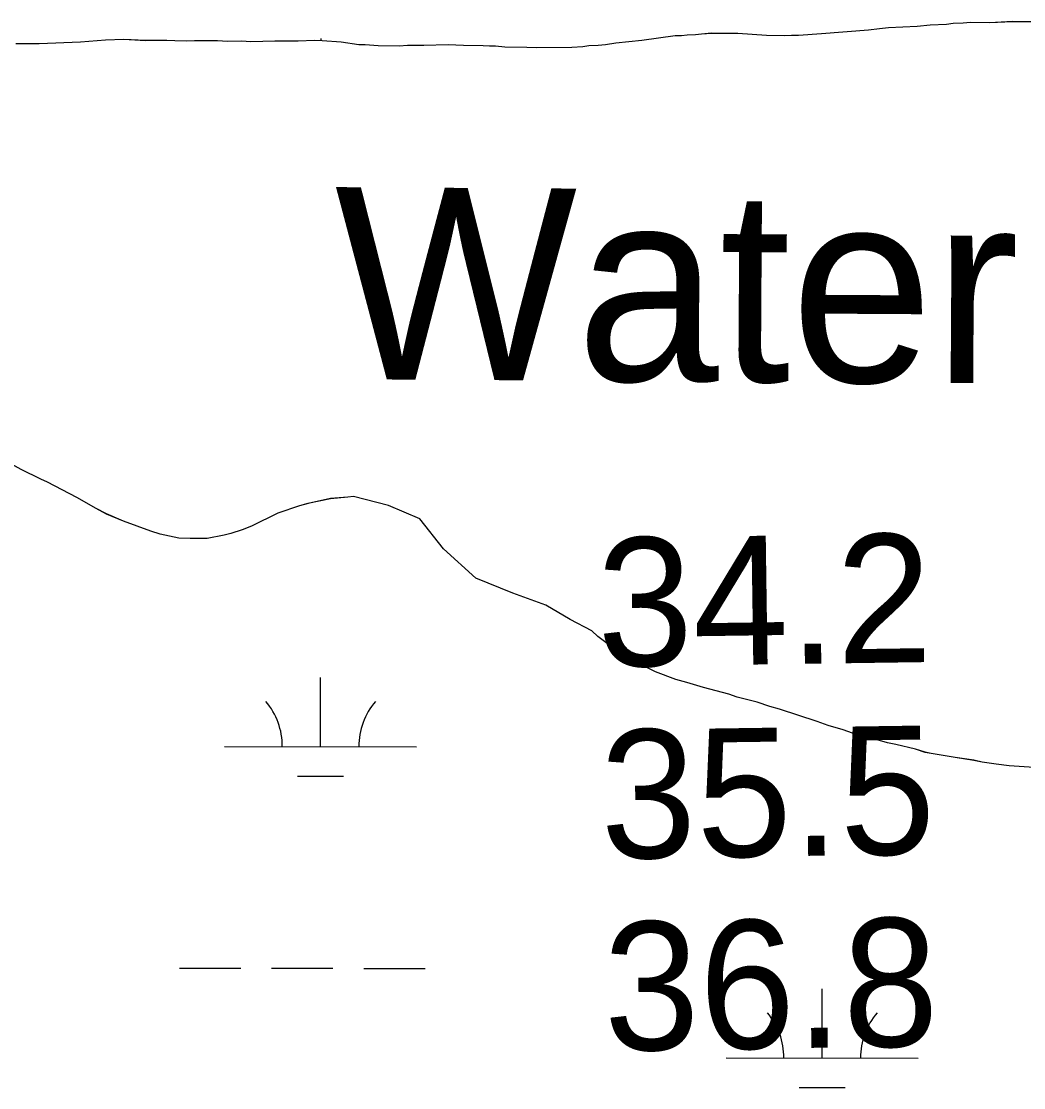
# Model space of a CAD drawing. Extents: x 3148686 to 3186545, y 916144 to 941516.
# Drawn here: x 3166358 to 3166880, y 933699 to 934255 of the extents above; entities that cross this region are included whole.
import ezdxf

# ---------------------------------------------------------------- set-up
doc = ezdxf.new("R2010")
doc.units = 0
for name, color, linetype in [('V-RIVR-IDEN', 7, 'Continuous'), ('V-RIVR-RANG', 7, 'Continuous'), ('V-SITE-VEGE', 7, 'Continuous'), ('V-TOPO-SHOR', 7, 'Continuous'), ('V-WETL-SWMP', 7, 'Continuous')]:
    doc.layers.add(name, color=color, linetype=linetype)

msp = doc.modelspace()

# ---------------------------------------------------------------- linework, layer by layer
at = {"layer": 'V-SITE-VEGE'}
for p, q in [((3166809.34, 934251.3), (3166824.34, 934252.03)), ((3166824.34, 934252.03), (3166831.08, 934252.83)), ((3166831.08, 934252.83), (3166839.56, 934253.18)), ((3166839.56, 934253.18), (3166843.04, 934253.58)), ((3166843.04, 934253.58), (3166848.26, 934253.75)), ((3166848.26, 934253.75), (3166852.17, 934254.15)), ((3166852.17, 934254.15), (3166862.17, 934254.05)), ((3166862.17, 934254.05), (3166873.91, 934254.58)), ((3166873.91, 934254.58), (3166884.33, 934254.48)), ((3166680.86, 934244.73), (3166698.27, 934247.17)), ((3166698.27, 934247.17), (3166701.52, 934247.14)), ((3166701.52, 934247.14), (3166704.57, 934247.55)), ((3166704.57, 934247.55), (3166708.92, 934247.72)), ((3166708.92, 934247.72), (3166711.96, 934248.12)), ((3166711.96, 934248.12), (3166717.18, 934248.51)), ((3166717.18, 934248.51), (3166730.87, 934248.38)), ((3166730.87, 934248.38), (3166745.85, 934247.36)), ((3166745.85, 934247.36), (3166754.98, 934247.27)), ((3166754.98, 934247.27), (3166758.89, 934247.45)), ((3166758.89, 934247.45), (3166762.59, 934247.41)), ((3166762.59, 934247.41), (3166774.54, 934248.17)), ((3166774.54, 934248.17), (3166798.9, 934250.1)), ((3166798.9, 934250.1), (3166804.77, 934250.91)), ((3166804.77, 934250.91), (3166809.34, 934251.3)), ((3166354.87, 934242.96), (3166367.04, 934243.06)), ((3166367.04, 934243.06), (3166388.56, 934243.94)), ((3166388.56, 934243.94), (3166401.61, 934244.9)), ((3166401.61, 934244.9), (3166411.17, 934245.24)), ((3166411.17, 934245.24), (3166422.46, 934244.7)), ((3166422.46, 934244.7), (3166433.54, 934244.81)), ((3166433.54, 934244.81), (3166437.67, 934244.55)), ((3166437.67, 934244.55), (3166443.75, 934244.49)), ((3166443.75, 934244.49), (3166447.88, 934244.66)), ((3166447.88, 934244.66), (3166459.83, 934244.55)), ((3166459.83, 934244.55), (3166465.04, 934244.28)), ((3166465.04, 934244.28), (3166472.44, 934244.42)), ((3166472.44, 934244.42), (3166477.21, 934244.16)), ((3166477.21, 934244.16), (3166489.82, 934244.47)), ((3166489.82, 934244.47), (3166501.99, 934244.35)), ((3166501.99, 934244.35), (3166510.46, 934244.71)), ((3166510.46, 934244.71), (3166514.37, 934244.67)), ((3166514.37, 934244.67), (3166524.23, 934243.92)), ((3166524.23, 934243.92), (3166533.51, 934242.48)), ((3166533.51, 934242.48), (3166536.77, 934242.45)), ((3166536.77, 934242.45), (3166543.5, 934241.95)), ((3166543.5, 934241.95), (3166554.59, 934241.84)), ((3166554.59, 934241.84), (3166558.93, 934242.23)), ((3166558.93, 934242.23), (3166567.41, 934242.15)), ((3166567.41, 934242.15), (3166580.01, 934242.46)), ((3166580.01, 934242.46), (3166588.05, 934242.16)), ((3166588.05, 934242.16), (3166598.26, 934242.06)), ((3166598.26, 934242.06), (3166601.52, 934241.82)), ((3166601.52, 934241.82), (3166604.78, 934241.78)), ((3166604.78, 934241.78), (3166609.55, 934241.3)), ((3166609.55, 934241.3), (3166621.07, 934241.19)), ((3166621.07, 934241.19), (3166625.85, 934240.92)), ((3166625.85, 934240.92), (3166644.54, 934241.18)), ((3166644.54, 934241.18), (3166650.19, 934241.56)), ((3166650.19, 934241.56), (3166653.23, 934241.96)), ((3166653.23, 934241.96), (3166658.23, 934242.13)), ((3166658.23, 934242.13), (3166661.93, 934242.53)), ((3166661.93, 934242.53), (3166667.37, 934243.35)), ((3166667.37, 934243.35), (3166680.86, 934244.73)), ((3166357.7, 934021.3), (3166343.65, 934028.83)), ((3166367.87, 934016.2), (3166357.7, 934021.3)), ((3166371.33, 934014.65), (3166367.87, 934016.2)), ((3166386.68, 934006.68), (3166371.33, 934014.65)), ((3166396.62, 934000.93), (3166386.68, 934006.68)), ((3166502.67, 934002.29), (3166491.33, 933998.49)), ((3166507.02, 934003.55), (3166502.67, 934002.29)), ((3166518.78, 934006.04), (3166507.02, 934003.55)), ((3166527.7, 934006.82), (3166518.78, 934006.04)), ((3166530.75, 934007.23), (3166527.7, 934006.82)), ((3166548.99, 934002.44), (3166530.75, 934007.23)), ((3166565.22, 933995.55), (3166548.99, 934002.44)), ((3166402.02, 933998.05), (3166396.62, 934000.93)), ((3166410.89, 933994.27), (3166402.02, 933998.05)), ((3166491.33, 933998.49), (3166477.58, 933991.67)), ((3166425.18, 933989.14), (3166410.89, 933994.27)), ((3166477.58, 933991.67), (3166472.78, 933989.76)), ((3166577.67, 933980), (3166565.22, 933995.55)), ((3166429.95, 933987.57), (3166425.18, 933989.14)), ((3166439.71, 933985.52), (3166429.95, 933987.57)), ((3166445.57, 933985.24), (3166439.71, 933985.52)), ((3166454.48, 933985.38), (3166445.57, 933985.24)), ((3166463.41, 933987.03), (3166454.48, 933985.38)), ((3166466.89, 933987.86), (3166463.41, 933987.03)), ((3166472.78, 933989.76), (3166466.89, 933987.86)), ((3166594.47, 933964.62), (3166577.67, 933980)), ((3166613.8, 933956.76), (3166594.47, 933964.62)), ((3166630.84, 933950.58), (3166613.8, 933956.76)), ((3166643.58, 933943.07), (3166630.84, 933950.58)), ((3166654.79, 933937.14), (3166643.58, 933943.07)), ((3166658.02, 933934.28), (3166654.79, 933937.14)), ((3166663.63, 933930.1), (3166658.02, 933934.28)), ((3166674.85, 933922.6), (3166663.63, 933930.1)), ((3166679.39, 933920.17), (3166674.85, 933922.6)), ((3166688.04, 933915.95), (3166679.39, 933920.17)), ((3166698.65, 933911.94), (3166688.04, 933915.95)), ((3166704.28, 933910.36), (3166698.65, 933911.94)), ((3166712.95, 933907.67), (3166704.28, 933910.36)), ((3166726.17, 933904.28), (3166712.95, 933907.67)), ((3166730.5, 933902.72), (3166726.17, 933904.28)), ((3166740.91, 933900.01), (3166730.5, 933902.72)), ((3166747.62, 933897.77), (3166740.91, 933900.01)), ((3166752.6, 933896.42), (3166747.62, 933897.77)), ((3166772.31, 933889.93), (3166752.6, 933896.42)), ((3166777.94, 933887.92), (3166772.31, 933889.93)), ((3166785.74, 933885.67), (3166777.94, 933887.92)), ((3166790.73, 933883.88), (3166785.74, 933885.67)), ((3166798.09, 933882.07), (3166790.73, 933883.88)), ((3166808.93, 933878.92), (3166798.09, 933882.07)), ((3166813.27, 933878.01), (3166808.93, 933878.92)), ((3166823.45, 933875.52), (3166813.27, 933878.01)), ((3166828.43, 933873.95), (3166823.45, 933875.52)), ((3166831.69, 933873.27), (3166828.43, 933873.95)), ((3166844.05, 933871.19), (3166831.69, 933873.27)), ((3166853.82, 933869.79), (3166844.05, 933871.19)), ((3166858.16, 933868.88), (3166853.82, 933869.79)), ((3166865.53, 933867.72), (3166858.16, 933868.88)), ((3166872.26, 933867.01), (3166865.53, 933867.72)), ((3166885.29, 933866.01), (3166872.26, 933867.01))]:
    msp.add_line(p, q, dxfattribs=at)
at = {"layer": 'V-TOPO-SHOR'}
for points in [[(3166717.18, 934248.51), (3166730.87, 934248.38), (3166745.85, 934247.36), (3166754.98, 934247.27), (3166758.89, 934247.45), (3166762.59, 934247.41), (3166774.54, 934248.17), (3166798.9, 934250.1), (3166804.77, 934250.91), (3166809.34, 934251.3), (3166824.34, 934252.03), (3166831.08, 934252.83), (3166839.56, 934253.18), (3166843.04, 934253.58), (3166848.26, 934253.75), (3166852.17, 934254.15), (3166862.17, 934254.05), (3166873.91, 934254.58), (3166884.33, 934254.48)], [(3166489.82, 934244.47), (3166501.99, 934244.35), (3166510.46, 934244.71), (3166514.37, 934244.67), (3166524.23, 934243.92), (3166533.51, 934242.48), (3166536.77, 934242.45), (3166543.5, 934241.95), (3166554.58, 934241.84), (3166558.93, 934242.23), (3166567.41, 934242.15), (3166580.01, 934242.46), (3166588.05, 934242.16), (3166598.26, 934242.06), (3166601.52, 934241.82), (3166604.78, 934241.78), (3166609.55, 934241.3), (3166621.07, 934241.19), (3166625.85, 934240.92), (3166644.54, 934241.18), (3166650.19, 934241.56), (3166653.23, 934241.96), (3166658.23, 934242.13), (3166661.93, 934242.53), (3166667.37, 934243.35), (3166680.86, 934244.73), (3166698.27, 934247.17), (3166701.52, 934247.14), (3166704.57, 934247.55), (3166708.92, 934247.72), (3166711.96, 934248.13), (3166717.18, 934248.51)], [(3166354.87, 934242.96), (3166367.04, 934243.06), (3166388.56, 934243.94), (3166401.61, 934244.9), (3166411.17, 934245.24), (3166422.46, 934244.69), (3166433.54, 934244.81), (3166437.67, 934244.55), (3166443.75, 934244.49), (3166447.88, 934244.66), (3166459.83, 934244.55), (3166465.04, 934244.28), (3166472.44, 934244.42), (3166477.21, 934244.16), (3166489.82, 934244.47)], [(3166885.29, 933866.01), (3166872.26, 933867.01), (3166865.53, 933867.72), (3166858.16, 933868.88), (3166853.82, 933869.79), (3166844.05, 933871.19), (3166831.69, 933873.27), (3166828.43, 933873.95), (3166823.45, 933875.52), (3166813.27, 933878.01), (3166808.93, 933878.92), (3166798.09, 933882.07), (3166790.73, 933883.88), (3166785.74, 933885.67), (3166777.94, 933887.92), (3166772.31, 933889.93), (3166752.6, 933896.42), (3166747.62, 933897.77), (3166740.91, 933900.01), (3166730.5, 933902.72), (3166726.17, 933904.28), (3166712.95, 933907.67), (3166704.29, 933910.36), (3166698.65, 933911.94), (3166688.04, 933915.95), (3166679.39, 933920.17), (3166674.85, 933922.6), (3166663.63, 933930.1), (3166658.02, 933934.28), (3166654.79, 933937.14), (3166643.58, 933943.07), (3166630.84, 933950.58), (3166613.8, 933956.76), (3166594.47, 933964.62), (3166577.67, 933980), (3166565.22, 933995.55), (3166548.99, 934002.44), (3166530.75, 934007.23), (3166527.7, 934006.82), (3166518.78, 934006.04), (3166507.02, 934003.55), (3166502.67, 934002.29), (3166491.33, 933998.49), (3166477.58, 933991.67), (3166472.78, 933989.76), (3166466.89, 933987.86), (3166463.41, 933987.03), (3166454.48, 933985.38), (3166445.57, 933985.24), (3166439.71, 933985.52), (3166429.95, 933987.57), (3166425.18, 933989.14), (3166410.89, 933994.27), (3166402.02, 933998.05), (3166396.62, 934000.93), (3166386.68, 934006.68), (3166371.33, 934014.65), (3166367.87, 934016.2), (3166357.7, 934021.3), (3166343.65, 934028.83)]]:
    msp.add_lwpolyline(points, dxfattribs=at)
at = {"layer": 'V-WETL-SWMP'}
for p, q in [((3166809.35, 934251.31), (3166824.35, 934252.03)), ((3166809.35, 934251.31), (3166824.35, 934252.03)), ((3166824.35, 934252.03), (3166831.09, 934252.84)), ((3166824.35, 934252.03), (3166831.09, 934252.84)), ((3166831.09, 934252.84), (3166839.57, 934253.19)), ((3166831.09, 934252.84), (3166839.57, 934253.19)), ((3166839.57, 934253.19), (3166843.05, 934253.59)), ((3166839.57, 934253.19), (3166843.05, 934253.59)), ((3166843.05, 934253.59), (3166848.26, 934253.76)), ((3166843.05, 934253.59), (3166848.26, 934253.76)), ((3166848.26, 934253.76), (3166852.18, 934254.15)), ((3166848.26, 934253.76), (3166852.18, 934254.15)), ((3166852.18, 934254.15), (3166862.17, 934254.05)), ((3166852.18, 934254.15), (3166862.17, 934254.05)), ((3166862.17, 934254.05), (3166873.91, 934254.59)), ((3166862.17, 934254.05), (3166873.91, 934254.59)), ((3166873.91, 934254.59), (3166884.34, 934254.49)), ((3166873.91, 934254.59), (3166884.34, 934254.49)), ((3166680.86, 934244.74), (3166698.27, 934247.18)), ((3166680.86, 934244.74), (3166698.27, 934247.18)), ((3166698.27, 934247.18), (3166701.53, 934247.15)), ((3166698.27, 934247.18), (3166701.53, 934247.15)), ((3166701.53, 934247.15), (3166704.58, 934247.55)), ((3166701.53, 934247.15), (3166704.58, 934247.55)), ((3166704.58, 934247.55), (3166708.92, 934247.73)), ((3166704.58, 934247.55), (3166708.92, 934247.73)), ((3166708.92, 934247.73), (3166711.97, 934248.13)), ((3166708.92, 934247.73), (3166711.97, 934248.13)), ((3166711.97, 934248.13), (3166717.19, 934248.52)), ((3166711.97, 934248.13), (3166717.19, 934248.52)), ((3166717.19, 934248.52), (3166730.88, 934248.38)), ((3166717.19, 934248.52), (3166730.88, 934248.38)), ((3166730.88, 934248.38), (3166745.86, 934247.37)), ((3166730.88, 934248.38), (3166745.86, 934247.37)), ((3166745.86, 934247.37), (3166754.98, 934247.28)), ((3166745.86, 934247.37), (3166754.98, 934247.28)), ((3166754.98, 934247.28), (3166758.9, 934247.46)), ((3166754.98, 934247.28), (3166758.9, 934247.46)), ((3166758.9, 934247.46), (3166762.59, 934247.42)), ((3166758.9, 934247.46), (3166762.59, 934247.42)), ((3166762.59, 934247.42), (3166774.55, 934248.17)), ((3166762.59, 934247.42), (3166774.55, 934248.17)), ((3166774.55, 934248.17), (3166798.9, 934250.11)), ((3166774.55, 934248.17), (3166798.9, 934250.11)), ((3166798.9, 934250.11), (3166804.78, 934250.92)), ((3166798.9, 934250.11), (3166804.78, 934250.92)), ((3166804.78, 934250.92), (3166809.35, 934251.31)), ((3166804.78, 934250.92), (3166809.35, 934251.31)), ((3166354.87, 934242.97), (3166367.04, 934243.07)), ((3166354.87, 934242.97), (3166367.04, 934243.07)), ((3166367.04, 934243.07), (3166388.56, 934243.95)), ((3166367.04, 934243.07), (3166388.56, 934243.95)), ((3166388.56, 934243.95), (3166401.61, 934244.9)), ((3166388.56, 934243.95), (3166401.61, 934244.9)), ((3166401.61, 934244.9), (3166411.17, 934245.25)), ((3166401.61, 934244.9), (3166411.17, 934245.25)), ((3166411.17, 934245.25), (3166422.47, 934244.7)), ((3166411.17, 934245.25), (3166422.47, 934244.7)), ((3166422.47, 934244.7), (3166433.55, 934244.81)), ((3166422.47, 934244.7), (3166433.55, 934244.81)), ((3166433.55, 934244.81), (3166437.68, 934244.55)), ((3166433.55, 934244.81), (3166437.68, 934244.55)), ((3166437.68, 934244.55), (3166443.76, 934244.49)), ((3166437.68, 934244.55), (3166443.76, 934244.49)), ((3166443.76, 934244.49), (3166447.89, 934244.67)), ((3166443.76, 934244.49), (3166447.89, 934244.67)), ((3166447.89, 934244.67), (3166459.84, 934244.55)), ((3166447.89, 934244.67), (3166459.84, 934244.55)), ((3166459.84, 934244.55), (3166465.05, 934244.29)), ((3166459.84, 934244.55), (3166465.05, 934244.29)), ((3166465.05, 934244.29), (3166472.44, 934244.43)), ((3166465.05, 934244.29), (3166472.44, 934244.43)), ((3166472.44, 934244.43), (3166477.22, 934244.17)), ((3166472.44, 934244.43), (3166477.22, 934244.17)), ((3166477.22, 934244.17), (3166489.83, 934244.48)), ((3166477.22, 934244.17), (3166489.83, 934244.48)), ((3166489.83, 934244.48), (3166501.99, 934244.36)), ((3166489.83, 934244.48), (3166501.99, 934244.36)), ((3166501.99, 934244.36), (3166510.47, 934244.71)), ((3166501.99, 934244.36), (3166510.47, 934244.71)), ((3166510.47, 934244.71), (3166514.38, 934244.67)), ((3166510.47, 934244.71), (3166514.38, 934244.67)), ((3166513.96, 934244.68), (3166513.97, 934245.6)), ((3166514.38, 934244.67), (3166524.24, 934243.93)), ((3166514.38, 934244.67), (3166524.24, 934243.93)), ((3166524.24, 934243.93), (3166533.52, 934242.48)), ((3166524.24, 934243.93), (3166533.52, 934242.48)), ((3166533.52, 934242.48), (3166536.78, 934242.45)), ((3166533.52, 934242.48), (3166536.78, 934242.45)), ((3166536.78, 934242.45), (3166543.51, 934241.95)), ((3166536.78, 934242.45), (3166543.51, 934241.95)), ((3166543.51, 934241.95), (3166554.59, 934241.84)), ((3166543.51, 934241.95), (3166554.59, 934241.84)), ((3166554.59, 934241.84), (3166558.94, 934242.24)), ((3166554.59, 934241.84), (3166558.94, 934242.24)), ((3166558.94, 934242.24), (3166567.41, 934242.15)), ((3166558.94, 934242.24), (3166567.41, 934242.15)), ((3166567.41, 934242.15), (3166580.02, 934242.46)), ((3166567.41, 934242.15), (3166580.02, 934242.46)), ((3166580.02, 934242.46), (3166588.06, 934242.17)), ((3166580.02, 934242.46), (3166588.06, 934242.17)), ((3166588.06, 934242.17), (3166598.27, 934242.07)), ((3166588.06, 934242.17), (3166598.27, 934242.07)), ((3166598.27, 934242.07), (3166601.53, 934241.82)), ((3166598.27, 934242.07), (3166601.53, 934241.82)), ((3166601.53, 934241.82), (3166604.78, 934241.79)), ((3166601.53, 934241.82), (3166604.78, 934241.79)), ((3166604.78, 934241.79), (3166609.56, 934241.31)), ((3166604.78, 934241.79), (3166609.56, 934241.31)), ((3166609.56, 934241.31), (3166621.08, 934241.2)), ((3166609.56, 934241.31), (3166621.08, 934241.2)), ((3166621.08, 934241.2), (3166625.85, 934240.93)), ((3166621.08, 934241.2), (3166625.85, 934240.93)), ((3166625.85, 934240.93), (3166644.54, 934241.18)), ((3166625.85, 934240.93), (3166644.54, 934241.18)), ((3166644.54, 934241.18), (3166650.2, 934241.56)), ((3166644.54, 934241.18), (3166650.2, 934241.56)), ((3166650.2, 934241.56), (3166653.24, 934241.97)), ((3166650.2, 934241.56), (3166653.24, 934241.97)), ((3166653.24, 934241.97), (3166658.24, 934242.14)), ((3166653.24, 934241.97), (3166658.24, 934242.14)), ((3166658.24, 934242.14), (3166661.94, 934242.54)), ((3166658.24, 934242.14), (3166661.94, 934242.54)), ((3166661.94, 934242.54), (3166667.38, 934243.35)), ((3166661.94, 934242.54), (3166667.38, 934243.35)), ((3166667.38, 934243.35), (3166680.86, 934244.74)), ((3166667.38, 934243.35), (3166680.86, 934244.74)), ((3166357.71, 934021.31), (3166343.66, 934028.83)), ((3166357.71, 934021.31), (3166343.66, 934028.83)), ((3166367.87, 934016.21), (3166357.71, 934021.31)), ((3166367.87, 934016.21), (3166357.71, 934021.31)), ((3166371.33, 934014.66), (3166367.87, 934016.21)), ((3166371.33, 934014.66), (3166367.87, 934016.21)), ((3166386.68, 934006.69), (3166371.33, 934014.66)), ((3166386.68, 934006.69), (3166371.33, 934014.66)), ((3166396.62, 934000.94), (3166386.68, 934006.69)), ((3166396.62, 934000.94), (3166386.68, 934006.69)), ((3166502.67, 934002.29), (3166491.34, 933998.49)), ((3166502.67, 934002.29), (3166491.34, 933998.49)), ((3166507.03, 934003.55), (3166502.67, 934002.29)), ((3166507.03, 934003.55), (3166502.67, 934002.29)), ((3166518.79, 934006.05), (3166507.03, 934003.55)), ((3166518.79, 934006.05), (3166507.03, 934003.55)), ((3166527.71, 934006.83), (3166518.79, 934006.05)), ((3166527.71, 934006.83), (3166518.79, 934006.05)), ((3166530.75, 934007.23), (3166527.71, 934006.83)), ((3166530.75, 934007.23), (3166527.71, 934006.83)), ((3166549, 934002.45), (3166530.75, 934007.23)), ((3166549, 934002.45), (3166530.75, 934007.23)), ((3166565.23, 933995.55), (3166549, 934002.45)), ((3166565.23, 933995.55), (3166549, 934002.45)), ((3166402.03, 933998.06), (3166396.62, 934000.94)), ((3166402.03, 933998.06), (3166396.62, 934000.94)), ((3166410.9, 933994.28), (3166402.03, 933998.06)), ((3166410.9, 933994.28), (3166402.03, 933998.06)), ((3166491.34, 933998.49), (3166477.58, 933991.67)), ((3166491.34, 933998.49), (3166477.58, 933991.67)), ((3166425.19, 933989.14), (3166410.9, 933994.28)), ((3166425.19, 933989.14), (3166410.9, 933994.28)), ((3166477.58, 933991.67), (3166472.78, 933989.77)), ((3166477.58, 933991.67), (3166472.78, 933989.77)), ((3166577.68, 933980), (3166565.23, 933995.55)), ((3166577.68, 933980), (3166565.23, 933995.55)), ((3166429.96, 933987.58), (3166425.19, 933989.14)), ((3166429.96, 933987.58), (3166425.19, 933989.14)), ((3166439.71, 933985.53), (3166429.96, 933987.58)), ((3166439.71, 933985.53), (3166429.96, 933987.58)), ((3166445.58, 933985.25), (3166439.71, 933985.53)), ((3166445.58, 933985.25), (3166439.71, 933985.53)), ((3166454.49, 933985.38), (3166445.58, 933985.25)), ((3166454.49, 933985.38), (3166445.58, 933985.25)), ((3166463.41, 933987.03), (3166454.49, 933985.38)), ((3166463.41, 933987.03), (3166454.49, 933985.38)), ((3166466.9, 933987.87), (3166463.41, 933987.03)), ((3166466.9, 933987.87), (3166463.41, 933987.03)), ((3166472.78, 933989.77), (3166466.9, 933987.87)), ((3166472.78, 933989.77), (3166466.9, 933987.87)), ((3166594.48, 933964.63), (3166577.68, 933980)), ((3166594.48, 933964.63), (3166577.68, 933980)), ((3166613.8, 933956.77), (3166594.48, 933964.63)), ((3166613.8, 933956.77), (3166594.48, 933964.63)), ((3166630.84, 933950.59), (3166613.8, 933956.77)), ((3166630.84, 933950.59), (3166613.8, 933956.77)), ((3166643.59, 933943.07), (3166630.84, 933950.59)), ((3166643.59, 933943.07), (3166630.84, 933950.59)), ((3166654.79, 933937.14), (3166643.59, 933943.07)), ((3166654.79, 933937.14), (3166643.59, 933943.07)), ((3166658.02, 933934.29), (3166654.79, 933937.14)), ((3166658.02, 933934.29), (3166654.79, 933937.14)), ((3166663.63, 933930.11), (3166658.02, 933934.29)), ((3166663.63, 933930.11), (3166658.02, 933934.29)), ((3166674.86, 933922.61), (3166663.63, 933930.11)), ((3166674.86, 933922.61), (3166663.63, 933930.11)), ((3166679.4, 933920.17), (3166674.86, 933922.61)), ((3166679.4, 933920.17), (3166674.86, 933922.61)), ((3166688.05, 933915.96), (3166679.4, 933920.17)), ((3166688.05, 933915.96), (3166679.4, 933920.17)), ((3166698.66, 933911.95), (3166688.05, 933915.96)), ((3166698.66, 933911.95), (3166688.05, 933915.96)), ((3166513.58, 933876.93), (3166513.62, 933912.93)), ((3166704.29, 933910.37), (3166698.66, 933911.95)), ((3166704.29, 933910.37), (3166698.66, 933911.95)), ((3166712.96, 933907.68), (3166704.29, 933910.37)), ((3166712.96, 933907.68), (3166704.29, 933910.37)), ((3166726.18, 933904.29), (3166712.96, 933907.68)), ((3166726.18, 933904.29), (3166712.96, 933907.68)), ((3166730.51, 933902.73), (3166726.18, 933904.29)), ((3166730.51, 933902.73), (3166726.18, 933904.29)), ((3166740.91, 933900.02), (3166730.51, 933902.73)), ((3166740.91, 933900.02), (3166730.51, 933902.73)), ((3166747.63, 933897.78), (3166740.91, 933900.02)), ((3166747.63, 933897.78), (3166740.91, 933900.02)), ((3166752.61, 933896.43), (3166747.63, 933897.78)), ((3166752.61, 933896.43), (3166747.63, 933897.78)), ((3166772.32, 933889.93), (3166752.61, 933896.43)), ((3166772.32, 933889.93), (3166752.61, 933896.43)), ((3166777.95, 933887.92), (3166772.32, 933889.93)), ((3166777.95, 933887.92), (3166772.32, 933889.93)), ((3166785.75, 933885.67), (3166777.95, 933887.92)), ((3166785.75, 933885.67), (3166777.95, 933887.92)), ((3166790.73, 933883.89), (3166785.75, 933885.67)), ((3166790.73, 933883.89), (3166785.75, 933885.67)), ((3166798.1, 933882.08), (3166790.73, 933883.89)), ((3166798.1, 933882.08), (3166790.73, 933883.89)), ((3166808.93, 933878.93), (3166798.1, 933882.08)), ((3166808.93, 933878.93), (3166798.1, 933882.08)), ((3166463.58, 933876.98), (3166563.58, 933876.87)), ((3166813.27, 933878.02), (3166808.93, 933878.93)), ((3166813.27, 933878.02), (3166808.93, 933878.93)), ((3166823.46, 933875.53), (3166813.27, 933878.02)), ((3166823.46, 933875.53), (3166813.27, 933878.02)), ((3166828.44, 933873.96), (3166823.46, 933875.53)), ((3166828.44, 933873.96), (3166823.46, 933875.53)), ((3166831.69, 933873.27), (3166828.44, 933873.96)), ((3166831.69, 933873.27), (3166828.44, 933873.96)), ((3166844.06, 933871.2), (3166831.69, 933873.27)), ((3166844.06, 933871.2), (3166831.69, 933873.27)), ((3166853.82, 933869.8), (3166844.06, 933871.2)), ((3166853.82, 933869.8), (3166844.06, 933871.2)), ((3166858.16, 933868.89), (3166853.82, 933869.8)), ((3166858.16, 933868.89), (3166853.82, 933869.8)), ((3166865.54, 933867.73), (3166858.16, 933868.89)), ((3166865.54, 933867.73), (3166858.16, 933868.89)), ((3166872.27, 933867.01), (3166865.54, 933867.73)), ((3166872.27, 933867.01), (3166865.54, 933867.73)), ((3166885.29, 933866.02), (3166872.27, 933867.01)), ((3166885.29, 933866.02), (3166872.27, 933867.01)), ((3166501.56, 933861.51), (3166525.56, 933861.48)), ((3166440.05, 933761.57), (3166472.05, 933761.54)), ((3166488.05, 933761.52), (3166520.05, 933761.49)), ((3166536.05, 933761.47), (3166568.05, 933761.44)), ((3166774.84, 933714.79), (3166774.88, 933750.79)), ((3166724.84, 933714.84), (3166824.84, 933714.74)), ((3166762.83, 933699.37), (3166786.83, 933699.35))]:
    msp.add_line(p, q, dxfattribs=at)
for centre, start, end in [((3166458.34, 933877.46), 359.1678, 40.7115), ((3166568.82, 933877.34), 139.1678, 180.7115), ((3166719.6, 933715.32), 359.1678, 40.7115), ((3166830.09, 933715.21), 139.1678, 180.7115)]:
    msp.add_arc(centre, 35.25, start, end, dxfattribs=at)

# ---------------------------------------------------------------- texts
at = {"layer": 'V-RIVR-IDEN'}
msp.add_text('Water', height=100, rotation=359.6438, dxfattribs=at).set_placement((3166520.39, 934068.28))
at = {"layer": 'V-RIVR-RANG'}
for s, p in [('34.2', (3166658.05, 933918.5)), ('35.5', (3166659.74, 933818.51)), ('36.8', (3166661.42, 933718.53))]:
    msp.add_text(s, height=67, rotation=0.8183, dxfattribs=at).set_placement(p)

doc.saveas('drawing.dxf')
